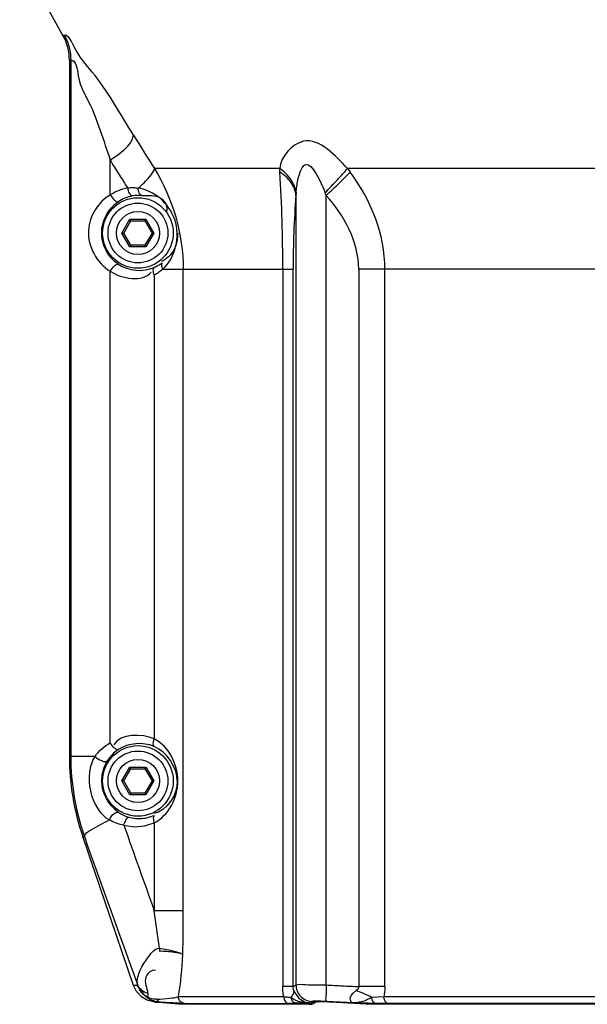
# Paper-space layout 'Sheet' of a CAD drawing. Header units: inches. Extents: x 0.2 to 10.8, y 0.2 to 8.3.
# Tile 330 of 545: x 7.386 to 7.66, y 1.192 to 1.666. Entities that reach past the tile are written whole.
import ezdxf

# ---------------------------------------------------------------- set-up
doc = ezdxf.new("R2010")
doc.units = ezdxf.units.IN
doc.header["$MEASUREMENT"] = 0
doc.layers.get('0').update_dxf_attribs({"lineweight": 5})

psp = doc.layouts.new('Sheet')

# ---------------------------------------------------------------- linework, layer by layer
at = {"color": 0, "linetype": 'ByBlock', "lineweight": -3}
for p, q in [((7.407119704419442, 1.658480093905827), (7.386274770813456, 1.696085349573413)), ((7.407767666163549, 1.658480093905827), (7.407125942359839, 1.658480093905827)), ((7.410229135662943, 1.646456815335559), (7.410229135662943, 1.311070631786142)), ((7.410235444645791, 1.646456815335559), (7.410870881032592, 1.646456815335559)), ((7.410870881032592, 1.646456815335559), (7.410870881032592, 1.311070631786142)), ((7.429929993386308, 1.581675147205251), (7.429929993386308, 1.598307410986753)), ((7.511551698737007, 1.594307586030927), (7.451190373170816, 1.594307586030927)), ((7.679927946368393, 1.594307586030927), (7.544156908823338, 1.594307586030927)), ((7.519349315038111, 1.581355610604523), (7.519349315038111, 1.20094547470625)), ((7.533893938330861, 1.20094547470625), (7.533893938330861, 1.581355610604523)), ((7.435505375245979, 1.563228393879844), (7.439367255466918, 1.569917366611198)), ((7.436429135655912, 1.563228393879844), (7.439829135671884, 1.569117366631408)), ((7.439367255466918, 1.569917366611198), (7.447091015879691, 1.569917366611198)), ((7.439829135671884, 1.569117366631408), (7.439367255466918, 1.569917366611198)), ((7.439829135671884, 1.569117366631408), (7.446629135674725, 1.569117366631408)), ((7.446629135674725, 1.569117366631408), (7.447091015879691, 1.569917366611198)), ((7.446629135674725, 1.569117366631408), (7.450029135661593, 1.563228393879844)), ((7.447091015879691, 1.569917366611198), (7.450952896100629, 1.563228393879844)), ((7.436429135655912, 1.563228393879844), (7.435505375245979, 1.563228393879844)), ((7.439367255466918, 1.556539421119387), (7.435505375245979, 1.563228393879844)), ((7.439829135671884, 1.557339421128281), (7.436429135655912, 1.563228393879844)), ((7.450029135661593, 1.563228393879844), (7.446629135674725, 1.557339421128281)), ((7.450952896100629, 1.563228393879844), (7.447091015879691, 1.556539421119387)), ((7.450029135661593, 1.563228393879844), (7.450952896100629, 1.563228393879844)), ((7.439829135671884, 1.557339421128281), (7.439367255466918, 1.556539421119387)), ((7.447091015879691, 1.556539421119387), (7.439367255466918, 1.556539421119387)), ((7.446629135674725, 1.557339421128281), (7.439829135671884, 1.557339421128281)), ((7.446629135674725, 1.557339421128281), (7.447091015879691, 1.556539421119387)), ((7.429929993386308, 1.317675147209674), (7.429929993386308, 1.544781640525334)), ((7.451126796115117, 1.543026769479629), (7.451126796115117, 1.319430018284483)), ((7.45517282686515, 1.545826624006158), (7.517975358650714, 1.545826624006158)), ((7.465063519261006, 1.236652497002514), (7.465063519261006, 1.545826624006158)), ((7.513039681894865, 1.545826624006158), (7.513039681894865, 1.200102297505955)), ((7.517975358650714, 1.200102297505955), (7.517975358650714, 1.545826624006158)), ((7.68039124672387, 1.545826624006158), (7.549598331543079, 1.545826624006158)), ((7.549598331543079, 1.545826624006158), (7.549598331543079, 1.200102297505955)), ((7.562204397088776, 1.200102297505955), (7.562204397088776, 1.545826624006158)), ((7.42259921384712, 1.311070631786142), (7.410235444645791, 1.311070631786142)), ((7.435505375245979, 1.299228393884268), (7.439367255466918, 1.305917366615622)), ((7.436429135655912, 1.299228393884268), (7.439829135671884, 1.305117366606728)), ((7.439367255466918, 1.305917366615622), (7.447091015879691, 1.305917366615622)), ((7.439829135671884, 1.305117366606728), (7.439367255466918, 1.305917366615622)), ((7.439829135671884, 1.305117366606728), (7.446629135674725, 1.305117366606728)), ((7.446629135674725, 1.305117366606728), (7.447091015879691, 1.305917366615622)), ((7.446629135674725, 1.305117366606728), (7.450029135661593, 1.299228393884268)), ((7.447091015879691, 1.305917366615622), (7.450952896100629, 1.299228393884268)), ((7.436429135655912, 1.299228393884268), (7.435505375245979, 1.299228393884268)), ((7.439367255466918, 1.29253942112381), (7.435505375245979, 1.299228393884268)), ((7.439829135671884, 1.293339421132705), (7.436429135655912, 1.299228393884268)), ((7.450029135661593, 1.299228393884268), (7.446629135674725, 1.293339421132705)), ((7.450952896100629, 1.299228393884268), (7.447091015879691, 1.29253942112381)), ((7.450029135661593, 1.299228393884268), (7.450952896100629, 1.299228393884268)), ((7.439829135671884, 1.293339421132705), (7.439367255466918, 1.29253942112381)), ((7.447091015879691, 1.29253942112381), (7.439367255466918, 1.29253942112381)), ((7.446629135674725, 1.293339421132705), (7.439829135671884, 1.293339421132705)), ((7.446629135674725, 1.293339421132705), (7.447091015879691, 1.29253942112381)), ((7.451126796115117, 1.279026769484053), (7.451126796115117, 1.236652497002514)), ((7.441016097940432, 1.200678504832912), (7.416616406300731, 1.272442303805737)), ((7.416622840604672, 1.272442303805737), (7.417426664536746, 1.272442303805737)), ((7.465063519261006, 1.236652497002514), (7.451126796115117, 1.236652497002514)), ((7.443095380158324, 1.200711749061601), (7.441011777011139, 1.200711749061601)), ((7.442500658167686, 1.197794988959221), (7.441016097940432, 1.200678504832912)), ((7.443124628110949, 1.197053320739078), (7.442500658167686, 1.197794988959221)), ((7.444973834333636, 1.195121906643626), (7.443124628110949, 1.197053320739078)), ((7.517975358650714, 1.200102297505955), (7.513039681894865, 1.200102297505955)), ((7.562204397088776, 1.200102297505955), (7.549598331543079, 1.200102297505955)), ((7.447427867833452, 1.19371607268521), (7.444973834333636, 1.195121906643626)), ((7.448200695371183, 1.193357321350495), (7.447427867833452, 1.19371607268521)), ((7.451320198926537, 1.192620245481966), (7.448200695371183, 1.193357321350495)), ((7.462880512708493, 1.191608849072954), (7.451320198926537, 1.192620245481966)), ((7.451327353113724, 1.192620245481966), (7.454251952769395, 1.192620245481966)), ((7.513434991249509, 1.195210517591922), (7.462768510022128, 1.195210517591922)), ((7.526038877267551, 1.19159362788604), (7.462880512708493, 1.191608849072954)), ((7.463229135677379, 1.19159362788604), (7.462880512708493, 1.191608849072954)), ((7.465609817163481, 1.192022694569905), (7.515740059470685, 1.192022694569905)), ((7.526816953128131, 1.192975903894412), (7.52566860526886, 1.192278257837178)), ((7.525771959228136, 1.191608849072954), (7.526048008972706, 1.191593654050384)), ((7.527547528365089, 1.193095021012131), (7.526816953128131, 1.192975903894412)), ((7.527101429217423, 1.192389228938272), (7.527772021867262, 1.192800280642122)), ((7.529138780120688, 1.193135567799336), (7.527547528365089, 1.193095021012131)), ((7.527656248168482, 1.192728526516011), (7.527772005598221, 1.192800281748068)), ((7.528028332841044, 1.192123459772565), (7.529411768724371, 1.192941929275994)), ((7.528927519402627, 1.192911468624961), (7.530281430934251, 1.192963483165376)), ((7.531403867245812, 1.193095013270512), (7.529138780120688, 1.193135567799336)), ((7.530281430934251, 1.192963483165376), (7.531115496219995, 1.192963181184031)), ((7.530392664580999, 1.192982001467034), (7.535276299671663, 1.19282947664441)), ((7.531115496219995, 1.192963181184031), (7.536068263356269, 1.192789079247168)), ((7.534107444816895, 1.192975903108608), (7.531403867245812, 1.193095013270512)), ((7.547053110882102, 1.192278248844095), (7.534107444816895, 1.192975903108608)), ((7.536051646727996, 1.192798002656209), (7.534402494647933, 1.192871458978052)), ((7.535276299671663, 1.19282947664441), (7.558630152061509, 1.191598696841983)), ((7.561435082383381, 1.192033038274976), (7.547053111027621, 1.192278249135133)), ((7.561693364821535, 1.195210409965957), (7.555967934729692, 1.194942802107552)), ((7.558839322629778, 1.191593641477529), (7.558607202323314, 1.191608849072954)), ((7.694830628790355, 1.19159362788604), (7.558607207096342, 1.191608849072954)), ((7.558831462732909, 1.19159362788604), (7.558630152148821, 1.191598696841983)), ((7.563487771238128, 1.192022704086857), (7.561435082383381, 1.192033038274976)), ((7.671898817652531, 1.195210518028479), (7.561693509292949, 1.195210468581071)), ((7.672526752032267, 1.192022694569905), (7.563487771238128, 1.192022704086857))]:
    psp.add_line(p, q, dxfattribs=at)
for points in [[(7.425785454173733, 1.299228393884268), (7.426041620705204, 1.302401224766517), (7.426906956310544, 1.305664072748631), (7.428468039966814, 1.3088839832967)], [(7.436494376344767, 1.277844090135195), (7.441434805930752, 1.27712549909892), (7.446395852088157, 1.277529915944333), (7.451126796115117, 1.279026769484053)], [(7.44309538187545, 1.2007117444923), (7.444287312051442, 1.198496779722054), (7.445962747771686, 1.196558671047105), (7.448009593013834, 1.195012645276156)], [(7.513434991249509, 1.195210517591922), (7.513215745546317, 1.196831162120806), (7.513083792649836, 1.198467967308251), (7.513039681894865, 1.200102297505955)], [(7.518327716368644, 1.198189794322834), (7.51814130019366, 1.198748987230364), (7.518014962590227, 1.199395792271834), (7.517975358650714, 1.200102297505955)], [(7.51832771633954, 1.198189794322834), (7.518896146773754, 1.197000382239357), (7.519699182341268, 1.195771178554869), (7.520766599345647, 1.194583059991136), (7.522130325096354, 1.193520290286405), (7.523785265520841, 1.192705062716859), (7.525668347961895, 1.192278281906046)], [(7.547052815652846, 1.192278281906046), (7.546123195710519, 1.192704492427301), (7.545572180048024, 1.193518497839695), (7.545512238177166, 1.194580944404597), (7.545964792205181, 1.195770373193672), (7.546938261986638, 1.197000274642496), (7.548406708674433, 1.198189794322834)], [(7.549598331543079, 1.200102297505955), (7.54951410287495, 1.199391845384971), (7.549073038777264, 1.198737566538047), (7.548406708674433, 1.198189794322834)], [(7.448002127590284, 1.194598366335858), (7.44948943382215, 1.193784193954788), (7.4510633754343, 1.193195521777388), (7.452656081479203, 1.192818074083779), (7.454251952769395, 1.192620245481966)], [(7.452322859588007, 1.194044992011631), (7.451485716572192, 1.194026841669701), (7.450644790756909, 1.194090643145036), (7.449789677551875, 1.194258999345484), (7.448903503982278, 1.194549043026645), (7.448009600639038, 1.195012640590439)], [(7.52566860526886, 1.192278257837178), (7.522844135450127, 1.192473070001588), (7.520345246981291, 1.193007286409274), (7.518297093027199, 1.193927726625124), (7.516887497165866, 1.194942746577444)], [(7.530392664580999, 1.192982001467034), (7.528578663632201, 1.192935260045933), (7.527772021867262, 1.192800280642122)], [(7.555963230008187, 1.194944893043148), (7.555283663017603, 1.194628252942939), (7.554571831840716, 1.194257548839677), (7.55382932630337, 1.193857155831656), (7.553050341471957, 1.193482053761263), (7.552221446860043, 1.193149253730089), (7.551381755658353, 1.192879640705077), (7.550581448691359, 1.19268333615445), (7.549850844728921, 1.192547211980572), (7.549194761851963, 1.192450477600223), (7.548612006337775, 1.19238111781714), (7.548096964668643, 1.192332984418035), (7.547606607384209, 1.19229961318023), (7.547052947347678, 1.192278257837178)], [(7.557105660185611, 1.1921103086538), (7.556544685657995, 1.192559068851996), (7.556136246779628, 1.193574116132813), (7.555964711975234, 1.194947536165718)], [(7.563487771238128, 1.192022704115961), (7.562578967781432, 1.192537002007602), (7.561928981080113, 1.193691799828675), (7.561693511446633, 1.195210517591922)]]:
    psp.add_lwpolyline(points, dxfattribs=at)
for centre, radius in [((7.443229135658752, 1.563228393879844), 0.017), ((7.443229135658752, 1.563228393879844), 0.0144), ((7.443229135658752, 1.563228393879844), 0.0103999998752), ((7.443229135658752, 1.299228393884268), 0.017), ((7.443229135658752, 1.299228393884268), 0.0144), ((7.443229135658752, 1.299228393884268), 0.0103999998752)]:
    psp.add_circle(centre, radius, dxfattribs=at)
for centre, radius, start, end in [((7.385429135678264, 1.646456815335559), 0.02480000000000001, 0, 29.00000010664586), ((9.889378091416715, 3.139600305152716), 2.886639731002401, 211.9902548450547, 212.366009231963), ((6.697422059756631, 1.544794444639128), 0.8156182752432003, 0.07250866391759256, 3.358445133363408), ((7.964156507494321, 1.546363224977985), 0.4461814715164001, 175.5018817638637, 180.0689068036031), ((7.530229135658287, 1.311070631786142), 0.12, 180, 198.7780333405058), ((7.528747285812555, 1.311205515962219), 0.117876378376, 180.0655625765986, 199.1986554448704), ((15.90775471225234, 4.263830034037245), 8.982113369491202, 199.4167520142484, 199.6955943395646), ((14.44570995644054, 3.753644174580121), 7.453396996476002, 199.444608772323, 200.0271744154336), ((5.864555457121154, 1.007705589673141), 1.6030049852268, 7.563015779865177, 8.211257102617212), ((6.320695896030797, 1.236019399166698), 1.1443676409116, 358.9805271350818, 0.03169759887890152), ((7.28810586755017, 1.22360127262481), 0.1769550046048, 350.7675327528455, 357.4273751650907), ((7.311594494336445, 1.175238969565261), 0.1339453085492, 10.96287830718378, 11.13660150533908), ((7.526038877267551, 1.195593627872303), 0.004000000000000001, 270.0118473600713, 299.8255536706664), ((7.805021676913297, 6.080051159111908), 4.894648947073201, 266.8499040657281, 267.1143017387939)]:
    psp.add_arc(centre, radius, start, end, dxfattribs=at)
for points, knots in [([(7.441108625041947, 1.610330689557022), (7.434688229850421, 1.620607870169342), (7.425964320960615, 1.636477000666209), (7.4135282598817, 1.649359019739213), (7.410192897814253, 1.658480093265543), (7.407767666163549, 1.658480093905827)], [0, 0, 0, 0, 0.6201250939, 0.8758897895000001, 1, 1, 1, 1]), ([(7.407767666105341, 1.658480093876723), (7.408777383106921, 1.65665484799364), (7.410341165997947, 1.652732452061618), (7.4108708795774, 1.648543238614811), (7.410870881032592, 1.646456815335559)], [0, 0, 0, 0, 0.4999393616, 1, 1, 1, 1]), ([(7.410870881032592, 1.646456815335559), (7.413651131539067, 1.646565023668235), (7.414195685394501, 1.635358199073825), (7.422428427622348, 1.622731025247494), (7.426625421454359, 1.607640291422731), (7.429929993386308, 1.598307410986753)], [0, 0, 0, 0, 0.1610995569, 0.4267482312, 1, 1, 1, 1]), ([(7.544156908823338, 1.594307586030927), (7.538427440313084, 1.600330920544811), (7.525389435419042, 1.61516019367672), (7.512024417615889, 1.600078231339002), (7.511551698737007, 1.594307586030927)], [0, 0, 0, 0, 0.589452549, 1, 1, 1, 1]), ([(7.438367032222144, 1.585020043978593), (7.436954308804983, 1.587230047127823), (7.434135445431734, 1.591655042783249), (7.431329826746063, 1.596088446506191), (7.429929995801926, 1.598307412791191)], [0, 0, 0, 0, 0.4999375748, 1, 1, 1, 1]), ([(7.443347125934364, 1.584882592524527), (7.445313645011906, 1.586553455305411), (7.448238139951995, 1.58934796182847), (7.450891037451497, 1.592795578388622), (7.451190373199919, 1.594307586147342)], [0, 0, 0, 0, 0.6260533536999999, 1, 1, 1, 1]), ([(7.511639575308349, 1.592575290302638), (7.511621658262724, 1.592866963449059), (7.51158901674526, 1.593444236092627), (7.511562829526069, 1.594021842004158), (7.511551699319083, 1.594307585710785)], [0, 0, 0, 0, 0.5054157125, 1, 1, 1, 1]), ([(7.519401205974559, 1.582672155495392), (7.519138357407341, 1.584892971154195), (7.517221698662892, 1.589508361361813), (7.513643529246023, 1.592853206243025), (7.511551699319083, 1.594307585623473)], [0, 0, 0, 0, 0.4674520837, 1, 1, 1, 1]), ([(7.519401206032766, 1.582672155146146), (7.51962655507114, 1.587478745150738), (7.523482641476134, 1.605104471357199), (7.531377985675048, 1.587793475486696), (7.533392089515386, 1.582672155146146)], [0, 0, 0, 0, 0.4664920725, 1, 1, 1, 1]), ([(7.533392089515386, 1.582672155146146), (7.535427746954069, 1.584725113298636), (7.539092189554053, 1.588533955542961), (7.542623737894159, 1.592469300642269), (7.544156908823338, 1.594307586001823)], [0, 0, 0, 0, 0.5470583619, 1, 1, 1, 1]), ([(7.544156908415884, 1.594307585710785), (7.544386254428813, 1.59402416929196), (7.544840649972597, 1.593451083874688), (7.545283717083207, 1.592869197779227), (7.545503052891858, 1.592575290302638)], [0, 0, 0, 0, 0.4985365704, 1, 1, 1, 1]), ([(7.519349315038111, 1.581355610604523), (7.519145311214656, 1.583501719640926), (7.517279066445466, 1.58801972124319), (7.513719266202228, 1.591195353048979), (7.511639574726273, 1.592575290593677)], [0, 0, 0, 0, 0.4634449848, 1, 1, 1, 1]), ([(7.533893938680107, 1.581355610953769), (7.536056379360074, 1.583345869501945), (7.539977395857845, 1.587033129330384), (7.54380834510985, 1.590815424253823), (7.54550305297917, 1.592575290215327)], [0, 0, 0, 0, 0.5460542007, 1, 1, 1, 1]), ([(7.429929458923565, 1.581676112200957), (7.431198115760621, 1.582514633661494), (7.433917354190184, 1.583930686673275), (7.436868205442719, 1.584762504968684), (7.438366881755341, 1.58502108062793)], [0, 0, 0, 0, 0.4999846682, 1, 1, 1, 1]), ([(7.440566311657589, 1.581069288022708), (7.43998618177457, 1.581052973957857), (7.438849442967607, 1.582646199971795), (7.438507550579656, 1.584048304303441), (7.438367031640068, 1.585020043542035)], [0, 0, 0, 0, 0.3714998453, 1, 1, 1, 1]), ([(7.438367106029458, 1.58501920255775), (7.43920314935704, 1.585106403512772), (7.440871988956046, 1.585166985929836), (7.442533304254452, 1.585008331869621), (7.44334708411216, 1.584881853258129)], [0, 0, 0, 0, 0.505116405, 1, 1, 1, 1]), ([(7.445072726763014, 1.581327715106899), (7.444523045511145, 1.581430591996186), (7.443509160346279, 1.582688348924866), (7.443352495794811, 1.584061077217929), (7.443347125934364, 1.584882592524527)], [0, 0, 0, 0, 0.405013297, 1, 1, 1, 1]), ([(7.455172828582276, 1.545826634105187), (7.461306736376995, 1.551241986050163), (7.466014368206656, 1.57099701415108), (7.451014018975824, 1.583748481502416), (7.443347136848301, 1.584882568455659)], [0, 0, 0, 0, 0.513558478, 1, 1, 1, 1]), ([(7.429929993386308, 1.581675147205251), (7.424167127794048, 1.578245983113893), (7.414828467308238, 1.564072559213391), (7.423521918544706, 1.548624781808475), (7.429929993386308, 1.544781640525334)], [0, 0, 0, 0, 0.4729792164, 1, 1, 1, 1]), ([(7.429929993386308, 1.581675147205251), (7.430463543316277, 1.580711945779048), (7.431363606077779, 1.5794795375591), (7.433103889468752, 1.578042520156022), (7.433677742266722, 1.57830104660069)], [0, 0, 0, 0, 0.636291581, 1, 1, 1, 1]), ([(7.44056653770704, 1.581069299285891), (7.439341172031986, 1.580851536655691), (7.43693095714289, 1.580159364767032), (7.434712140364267, 1.578991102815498), (7.433677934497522, 1.578301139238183)], [0, 0, 0, 0, 0.500267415, 1, 1, 1, 1]), ([(7.445072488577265, 1.581327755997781), (7.44433501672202, 1.581373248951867), (7.442823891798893, 1.581379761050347), (7.441322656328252, 1.581203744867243), (7.440566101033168, 1.581069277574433)], [0, 0, 0, 0, 0.4902014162, 1, 1, 1, 1]), ([(7.445072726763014, 1.581327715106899), (7.448104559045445, 1.581144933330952), (7.454150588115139, 1.582371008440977), (7.45778524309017, 1.57572792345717), (7.457007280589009, 1.57344667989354)], [0, 0, 0, 0, 0.5575565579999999, 1, 1, 1, 1]), ([(7.519401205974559, 1.582672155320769), (7.519390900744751, 1.582455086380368), (7.519371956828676, 1.582016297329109), (7.519356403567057, 1.581577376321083), (7.519349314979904, 1.581355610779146)], [0, 0, 0, 0, 0.4948025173, 1, 1, 1, 1]), ([(7.533893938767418, 1.581355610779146), (7.533812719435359, 1.581577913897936), (7.533648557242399, 1.582017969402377), (7.533478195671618, 1.582455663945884), (7.533392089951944, 1.582672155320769)], [0, 0, 0, 0, 0.5039272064, 1, 1, 1, 1]), ([(7.462376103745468, 1.563228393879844), (7.462286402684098, 1.560447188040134), (7.461526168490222, 1.554694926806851), (7.457033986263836, 1.550520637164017), (7.454483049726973, 1.549450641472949)], [0, 0, 0, 0, 0.5014774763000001, 1, 1, 1, 1]), ([(7.429929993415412, 1.544781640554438), (7.430463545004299, 1.545744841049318), (7.431363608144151, 1.54697725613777), (7.433103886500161, 1.548414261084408), (7.433677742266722, 1.548155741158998)], [0, 0, 0, 0, 0.6362915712, 1, 1, 1, 1]), ([(7.451126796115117, 1.543026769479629), (7.45085061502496, 1.54376705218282), (7.450517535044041, 1.544879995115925), (7.450652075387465, 1.546395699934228), (7.451035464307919, 1.546641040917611)], [0, 0, 0, 0, 0.6344879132, 1, 1, 1, 1]), ([(7.451035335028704, 1.546640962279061), (7.45173158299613, 1.546947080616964), (7.453071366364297, 1.547632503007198), (7.454319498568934, 1.548472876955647), (7.454908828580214, 1.548920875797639)], [0, 0, 0, 0, 0.506760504, 1, 1, 1, 1]), ([(7.454908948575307, 1.548920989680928), (7.45460353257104, 1.54861846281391), (7.454452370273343, 1.547388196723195), (7.454872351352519, 1.546400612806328), (7.455172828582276, 1.545826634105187)], [0, 0, 0, 0, 0.3988702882, 1, 1, 1, 1]), ([(7.455172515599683, 1.545827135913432), (7.454563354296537, 1.545282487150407), (7.453272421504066, 1.544258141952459), (7.451860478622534, 1.543406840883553), (7.451126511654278, 1.543027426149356)], [0, 0, 0, 0, 0.4972334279, 1, 1, 1, 1]), ([(7.451035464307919, 1.315815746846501), (7.450652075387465, 1.316061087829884), (7.450517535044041, 1.317576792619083), (7.45085061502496, 1.318689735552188), (7.451126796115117, 1.319430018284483)], [0, 0, 0, 0, 0.3655120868, 1, 1, 1, 1]), ([(7.451126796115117, 1.279026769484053), (7.457978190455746, 1.282568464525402), (7.466867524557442, 1.299223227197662), (7.457982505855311, 1.315885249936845), (7.451126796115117, 1.319430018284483)], [0, 0, 0, 0, 0.4998300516, 1, 1, 1, 1]), ([(7.422598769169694, 1.311071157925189), (7.423536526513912, 1.312389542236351), (7.425754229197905, 1.31488530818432), (7.428466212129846, 1.316829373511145), (7.429929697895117, 1.317675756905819)], [0, 0, 0, 0, 0.4890084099, 1, 1, 1, 1]), ([(7.433677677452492, 1.314301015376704), (7.432620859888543, 1.313595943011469), (7.430666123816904, 1.311968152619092), (7.429122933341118, 1.309948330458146), (7.428467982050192, 1.308883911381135)], [0, 0, 0, 0, 0.5040967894, 1, 1, 1, 1]), ([(7.433677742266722, 1.314301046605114), (7.433103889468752, 1.314042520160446), (7.431363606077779, 1.315479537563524), (7.430463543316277, 1.316711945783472), (7.429929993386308, 1.317675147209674)], [0, 0, 0, 0, 0.3637084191, 1, 1, 1, 1]), ([(7.42259921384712, 1.311070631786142), (7.423518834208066, 1.310118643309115), (7.425143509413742, 1.309053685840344), (7.427923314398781, 1.308237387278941), (7.428468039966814, 1.3088839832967)], [0, 0, 0, 0, 0.610221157, 1, 1, 1, 1]), ([(7.429462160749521, 1.280400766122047), (7.429930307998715, 1.281519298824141), (7.430947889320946, 1.283111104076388), (7.43313216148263, 1.284436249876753), (7.433840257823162, 1.284088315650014)], [0, 0, 0, 0, 0.6058174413, 1, 1, 1, 1]), ([(7.433840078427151, 1.284088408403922), (7.434624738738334, 1.283564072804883), (7.436296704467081, 1.282624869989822), (7.438103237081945, 1.281978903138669), (7.439034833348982, 1.281728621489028)], [0, 0, 0, 0, 0.4945229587, 1, 1, 1, 1]), ([(7.436494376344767, 1.277844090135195), (7.436711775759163, 1.278829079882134), (7.437171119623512, 1.280225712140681), (7.438444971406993, 1.281795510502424), (7.439034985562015, 1.281728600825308)], [0, 0, 0, 0, 0.6294546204, 1, 1, 1, 1]), ([(7.439034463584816, 1.281728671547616), (7.440997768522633, 1.281201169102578), (7.445136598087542, 1.280821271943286), (7.449171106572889, 1.281821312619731), (7.451035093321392, 1.282640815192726)], [0, 0, 0, 0, 0.4996012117, 1, 1, 1, 1]), ([(7.451035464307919, 1.282641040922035), (7.450652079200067, 1.282395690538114), (7.450517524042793, 1.280879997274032), (7.450850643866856, 1.279767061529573), (7.451126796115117, 1.279026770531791)], [0, 0, 0, 0, 0.3655137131, 1, 1, 1, 1]), ([(7.417426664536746, 1.272442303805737), (7.417587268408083, 1.273951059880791), (7.422692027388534, 1.276782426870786), (7.426437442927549, 1.278992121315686), (7.42946215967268, 1.280400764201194)], [0, 0, 0, 0, 0.3125883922, 1, 1, 1, 1]), ([(7.436494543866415, 1.277843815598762), (7.435239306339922, 1.278087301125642), (7.432813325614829, 1.278748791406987), (7.430528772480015, 1.27980059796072), (7.429462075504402, 1.280400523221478)], [0, 0, 0, 0, 0.5109507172, 1, 1, 1, 1]), ([(7.443017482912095, 1.201111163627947), (7.442361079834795, 1.205881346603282), (7.446500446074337, 1.212200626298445), (7.451387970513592, 1.218546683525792), (7.453615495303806, 1.218687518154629)], [0, 0, 0, 0, 0.6832781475, 1, 1, 1, 1]), ([(7.453615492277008, 1.218687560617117), (7.453597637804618, 1.218442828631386), (7.453569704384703, 1.217954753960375), (7.453557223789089, 1.217466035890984), (7.453554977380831, 1.217222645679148)], [0, 0, 0, 0, 0.5020273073, 1, 1, 1, 1]), ([(7.464882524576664, 1.215658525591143), (7.463543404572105, 1.216192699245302), (7.459715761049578, 1.216766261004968), (7.455929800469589, 1.217107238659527), (7.453555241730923, 1.217221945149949)], [0, 0, 0, 0, 0.3775092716, 1, 1, 1, 1]), ([(7.453615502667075, 1.218688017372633), (7.455988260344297, 1.218282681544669), (7.459777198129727, 1.217486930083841), (7.463604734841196, 1.216428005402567), (7.464882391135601, 1.215658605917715)], [0, 0, 0, 0, 0.6174398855, 1, 1, 1, 1]), ([(7.448017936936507, 1.19674369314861), (7.448014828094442, 1.199436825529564), (7.444967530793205, 1.203715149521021), (7.44996709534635, 1.208673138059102), (7.451656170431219, 1.207997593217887)], [0, 0, 0, 0, 0.5968439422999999, 1, 1, 1, 1]), ([(7.448017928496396, 1.196743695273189), (7.446915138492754, 1.197167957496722), (7.444907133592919, 1.198299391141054), (7.44346542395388, 1.20013497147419), (7.443017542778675, 1.201110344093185)], [0, 0, 0, 0, 0.5240138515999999, 1, 1, 1, 1]), ([(7.448002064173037, 1.194598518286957), (7.446883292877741, 1.19532847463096), (7.444888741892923, 1.197143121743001), (7.443554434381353, 1.199484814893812), (7.443095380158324, 1.200711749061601)], [0, 0, 0, 0, 0.5048844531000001, 1, 1, 1, 1]), ([(7.517975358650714, 1.200102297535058), (7.51820528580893, 1.200239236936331), (7.518665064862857, 1.200517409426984), (7.519121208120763, 1.200801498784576), (7.519349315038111, 1.200945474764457)], [0, 0, 0, 0, 0.4980209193, 1, 1, 1, 1]), ([(7.519349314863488, 1.20094554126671), (7.520820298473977, 1.201409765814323), (7.525812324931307, 1.200794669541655), (7.530588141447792, 1.20103681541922), (7.53389393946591, 1.20094554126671)], [0, 0, 0, 0, 0.3180698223, 1, 1, 1, 1]), ([(7.519349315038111, 1.20094547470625), (7.51935869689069, 1.198988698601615), (7.520927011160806, 1.194939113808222), (7.524867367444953, 1.193108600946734), (7.526817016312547, 1.192975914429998)], [0, 0, 0, 0, 0.5003374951, 1, 1, 1, 1]), ([(7.533893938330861, 1.200945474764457), (7.533794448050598, 1.199130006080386), (7.534136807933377, 1.196777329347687), (7.533451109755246, 1.193509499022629), (7.534107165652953, 1.192975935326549)], [0, 0, 0, 0, 0.6825487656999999, 1, 1, 1, 1]), ([(7.533893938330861, 1.200945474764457), (7.536511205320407, 1.200800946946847), (7.541745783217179, 1.200515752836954), (7.546980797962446, 1.200238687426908), (7.549598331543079, 1.200102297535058)], [0, 0, 0, 0, 0.5000162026, 1, 1, 1, 1]), ([(7.448017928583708, 1.19674343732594), (7.44801803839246, 1.19644721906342), (7.448016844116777, 1.195870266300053), (7.448012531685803, 1.195293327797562), (7.448009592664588, 1.195012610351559)], [0, 0, 0, 0, 0.5134200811, 1, 1, 1, 1]), ([(7.518327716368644, 1.198189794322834), (7.518320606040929, 1.197659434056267), (7.517988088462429, 1.196466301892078), (7.517307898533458, 1.195463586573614), (7.516886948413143, 1.194942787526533)], [0, 0, 0, 0, 0.4419854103, 1, 1, 1, 1]), ([(7.555967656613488, 1.1949420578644), (7.554746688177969, 1.195539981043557), (7.552249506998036, 1.196679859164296), (7.549702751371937, 1.19770357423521), (7.548406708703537, 1.198189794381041)], [0, 0, 0, 0, 0.4954929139, 1, 1, 1, 1]), ([(7.562204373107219, 1.200102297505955), (7.562204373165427, 1.199276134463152), (7.562116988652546, 1.197633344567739), (7.561860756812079, 1.196008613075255), (7.5616934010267, 1.19521045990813)], [0, 0, 0, 0, 0.5032445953, 1, 1, 1, 1]), ([(7.448009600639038, 1.195012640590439), (7.447988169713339, 1.194927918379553), (7.447960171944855, 1.194793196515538), (7.447971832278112, 1.194641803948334), (7.448002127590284, 1.194598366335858)], [0, 0, 0, 0, 0.6226649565, 1, 1, 1, 1]), ([(7.452322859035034, 1.194044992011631), (7.452518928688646, 1.193662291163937), (7.453049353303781, 1.192986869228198), (7.453858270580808, 1.192657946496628), (7.454251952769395, 1.192620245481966)], [0, 0, 0, 0, 0.5209091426, 1, 1, 1, 1]), ([(7.452323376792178, 1.194043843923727), (7.454415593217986, 1.194158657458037), (7.457904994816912, 1.194433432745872), (7.461405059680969, 1.19484727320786), (7.462768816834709, 1.195208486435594)], [0, 0, 0, 0, 0.5976258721, 1, 1, 1, 1]), ([(7.463209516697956, 1.192086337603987), (7.461874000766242, 1.192142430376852), (7.458887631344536, 1.192309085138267), (7.455903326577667, 1.192506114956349), (7.454253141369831, 1.192620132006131)], [0, 0, 0, 0, 0.4469331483, 1, 1, 1, 1]), ([(7.464025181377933, 1.192642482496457), (7.463625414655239, 1.192947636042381), (7.462985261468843, 1.193744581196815), (7.462768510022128, 1.194734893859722), (7.462768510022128, 1.195210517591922)], [0, 0, 0, 0, 0.5139491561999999, 1, 1, 1, 1]), ([(7.465612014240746, 1.192022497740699), (7.465258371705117, 1.192022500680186), (7.464457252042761, 1.192038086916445), (7.463656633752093, 1.19206755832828), (7.463209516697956, 1.192086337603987)], [0, 0, 0, 0, 0.441416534, 1, 1, 1, 1]), ([(7.465609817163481, 1.192022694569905), (7.46533457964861, 1.192047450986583), (7.46476837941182, 1.192177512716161), (7.464260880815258, 1.192462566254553), (7.464025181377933, 1.192642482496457)], [0, 0, 0, 0, 0.4823944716, 1, 1, 1, 1]), ([(7.513434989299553, 1.195210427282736), (7.514062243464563, 1.195174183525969), (7.515214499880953, 1.195104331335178), (7.516365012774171, 1.195004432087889), (7.516887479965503, 1.194942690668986)], [0, 0, 0, 0, 0.5442643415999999, 1, 1, 1, 1]), ([(7.513434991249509, 1.195210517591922), (7.513434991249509, 1.19445672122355), (7.513798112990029, 1.193003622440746), (7.51509870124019, 1.192093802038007), (7.515740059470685, 1.192022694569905)], [0, 0, 0, 0, 0.538778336, 1, 1, 1, 1]), ([(7.519564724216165, 1.192110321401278), (7.518990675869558, 1.192078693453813), (7.51771552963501, 1.192034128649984), (7.516439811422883, 1.19202280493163), (7.51573905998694, 1.192022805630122)], [0, 0, 0, 0, 0.4506798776, 1, 1, 1, 1]), ([(7.516887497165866, 1.194942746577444), (7.516966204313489, 1.194237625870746), (7.51754893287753, 1.192866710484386), (7.518899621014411, 1.192171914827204), (7.519565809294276, 1.192110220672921)], [0, 0, 0, 0, 0.5146753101, 1, 1, 1, 1]), ([(7.523363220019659, 1.192232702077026), (7.522686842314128, 1.192218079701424), (7.521420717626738, 1.192188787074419), (7.520154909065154, 1.192142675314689), (7.519565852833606, 1.192110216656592)], [0, 0, 0, 0, 0.5341835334, 1, 1, 1, 1]), ([(7.52566860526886, 1.192278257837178), (7.52528034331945, 1.192271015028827), (7.524511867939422, 1.192256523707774), (7.523743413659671, 1.192240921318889), (7.523363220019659, 1.192232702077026)], [0, 0, 0, 0, 0.5052347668, 1, 1, 1, 1]), ([(7.525771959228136, 1.191608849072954), (7.525919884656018, 1.191598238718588), (7.526219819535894, 1.191594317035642), (7.526518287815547, 1.19162385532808), (7.526667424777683, 1.191647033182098)], [0, 0, 0, 0, 0.4956190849, 1, 1, 1, 1]), ([(7.525771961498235, 1.191608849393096), (7.525994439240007, 1.191735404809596), (7.526439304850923, 1.191992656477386), (7.526880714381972, 1.192255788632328), (7.527101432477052, 1.192389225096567)], [0, 0, 0, 0, 0.4980892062, 1, 1, 1, 1]), ([(7.526894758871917, 1.191689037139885), (7.527093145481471, 1.191731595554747), (7.527484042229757, 1.19184686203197), (7.527851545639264, 1.1920229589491), (7.528027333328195, 1.192123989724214)], [0, 0, 0, 0, 0.5001821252, 1, 1, 1, 1]), ([(7.527771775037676, 1.192800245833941), (7.527973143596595, 1.192786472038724), (7.528382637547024, 1.192790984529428), (7.528786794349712, 1.192856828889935), (7.528986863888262, 1.192905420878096)], [0, 0, 0, 0, 0.4950373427, 1, 1, 1, 1])]:
    psp.add_open_spline(points, degree=3, knots=knots, dxfattribs=at)
for points in [[(7.429929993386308, 1.598307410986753), (7.434302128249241, 1.601598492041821), (7.440231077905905, 1.604929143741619), (7.44110862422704, 1.610330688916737)], [(7.451190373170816, 1.594307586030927), (7.459942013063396, 1.579956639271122), (7.465063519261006, 1.562635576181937), (7.465063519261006, 1.545826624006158)], [(7.562204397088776, 1.545826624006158), (7.562274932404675, 1.562373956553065), (7.555412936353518, 1.579323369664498), (7.545503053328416, 1.592575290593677)], [(7.549599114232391, 1.545826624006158), (7.549599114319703, 1.558775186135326), (7.542627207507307, 1.571795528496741), (7.533894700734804, 1.581356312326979)], [(7.42576019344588, 1.563228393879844), (7.425759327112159, 1.568903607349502), (7.428962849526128, 1.575142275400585), (7.433677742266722, 1.57830104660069)], [(7.433677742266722, 1.548155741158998), (7.428962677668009, 1.551314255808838), (7.425758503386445, 1.557553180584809), (7.42576019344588, 1.563228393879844)], [(7.433677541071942, 1.548155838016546), (7.438508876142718, 1.54493247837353), (7.445718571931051, 1.544303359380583), (7.451035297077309, 1.546640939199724)], [(7.429929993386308, 1.544781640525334), (7.435418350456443, 1.541174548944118), (7.445550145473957, 1.53929585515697), (7.449629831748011, 1.544442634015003)], [(7.451126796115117, 1.319430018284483), (7.445097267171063, 1.322077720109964), (7.43486049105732, 1.322255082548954), (7.431583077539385, 1.316543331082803)], [(7.4510352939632, 1.315815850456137), (7.445718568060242, 1.31815342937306), (7.438508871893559, 1.31752430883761), (7.433677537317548, 1.314300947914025)], [(7.462198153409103, 1.299228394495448), (7.462202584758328, 1.30589280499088), (7.457136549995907, 1.313133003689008), (7.451035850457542, 1.315815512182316)], [(7.422599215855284, 1.311070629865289), (7.416544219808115, 1.302521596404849), (7.420335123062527, 1.285543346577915), (7.429462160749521, 1.280400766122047)], [(7.433840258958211, 1.284088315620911), (7.429093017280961, 1.287272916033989), (7.425821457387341, 1.293512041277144), (7.425785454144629, 1.299228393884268)], [(7.462198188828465, 1.299228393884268), (7.46219596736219, 1.292771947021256), (7.457218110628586, 1.284343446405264), (7.450809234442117, 1.283561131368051)]]:
    psp.add_open_spline(points, degree=3, dxfattribs=at)

doc.saveas('drawing.dxf')
